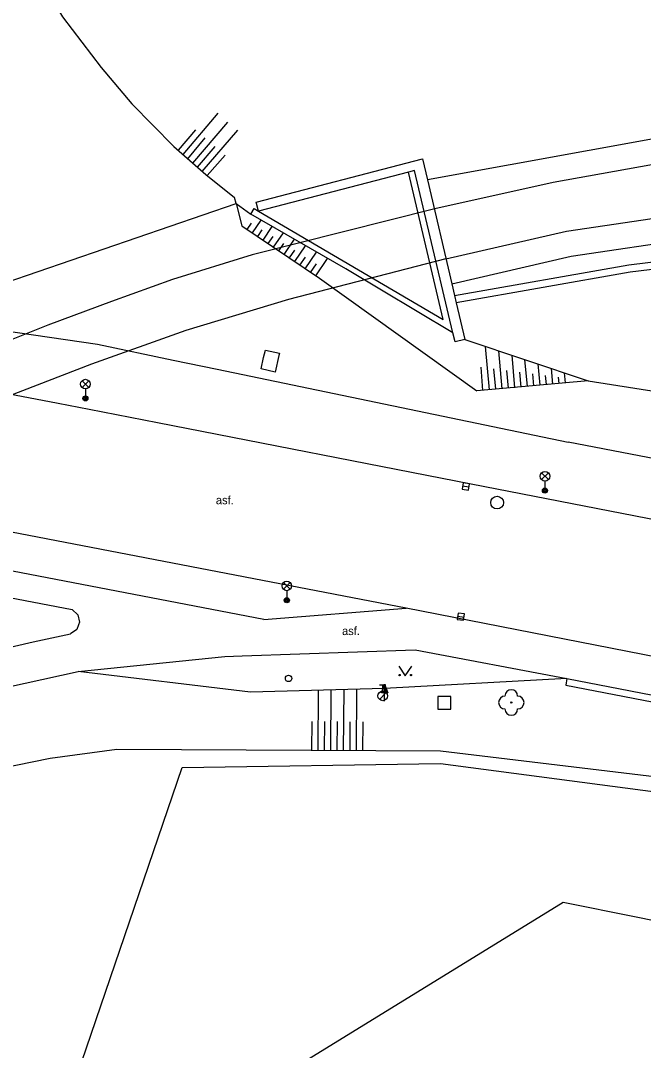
# Model space of a CAD drawing. Extents: x -599951 to -598963, y -1164095 to -1162939.
# Drawn here: x -599895.3 to -599846.5, y -1163083 to -1163002.3 of the extents above; entities that cross this region are included whole.
import ezdxf

# ---------------------------------------------------------------- set-up
doc = ezdxf.new("R2010")
doc.units = 0
for name, color, linetype in [('Level 10', 7, 'Continuous'), ('Level 11', 7, 'Continuous'), ('Level 13', 7, 'Continuous'), ('Level 14', 7, 'Continuous'), ('Level 15', 7, 'Continuous'), ('Level 22', 7, 'Continuous'), ('Level 25', 7, 'Continuous'), ('Level 26', 7, 'Continuous'), ('Level 27', 7, 'Continuous'), ('Level 28', 7, 'Continuous'), ('Level 31', 7, 'Continuous'), ('Level 33', 7, 'Continuous'), ('Level 36', 7, 'Continuous'), ('Level 40', 7, 'Continuous'), ('Level 7', 7, 'Continuous')]:
    doc.layers.add(name, color=color, linetype=linetype)

msp = doc.modelspace()

# ---------------------------------------------------------------- linework, layer by layer
at = {"layer": 'Level 10'}
for points in [[(-599924.01, -1163026.18), (-599911.199, -1163028.648), (-599904.87, -1163029.87), (-599892.39, -1163032.27), (-599889.963, -1163032.739), (-599884.61, -1163033.77)], [(-599884.61, -1163033.77), (-599860, -1163038.58)], [(-599865.1, -1163048.35), (-599905.98, -1163040.476), (-599908.93, -1163039.92), (-599916.42, -1163038.47), (-599920.29, -1163037.72), (-599925.408, -1163036.734), (-599925.53, -1163036.71)], [(-599860, -1163038.58), (-599806.72, -1163048.96)], [(-599832.94, -1163054.65), (-599865.1, -1163048.35)]]:
    msp.add_lwpolyline(points, dxfattribs=at)
at = {"layer": 'Level 11'}
for points in [[(-599844.28, -1163011.27), (-599863.42, -1163014.74)], [(-599876.69, -1163017.2), (-599862.2, -1163025.71), (-599864.92, -1163014.13)], [(-599905.67, -1163026.37), (-599903.61, -1163025.53), (-599900.11, -1163024.11), (-599899.16, -1163023.72), (-599878.43, -1163016.6), (-599877.29, -1163017.43)], [(-599905.67, -1163026.37), (-599903.61, -1163025.53), (-599900.11, -1163024.11), (-599899.16, -1163023.72), (-599878.43, -1163016.6), (-599877.29, -1163017.43)], [(-599861.43, -1163026.75), (-599869.82, -1163021.73), (-599877.29, -1163017.43), (-599877.03, -1163017), (-599876.69, -1163017.2)], [(-599852.17, -1163020.73), (-599842.62, -1163019.32)], [(-599923.44, -1163020.2), (-599907.61, -1163024.94), (-599903.607, -1163025.53), (-599896.817, -1163026.532), (-599889.3, -1163027.64), (-599883.363, -1163028.876), (-599879.924, -1163029.591), (-599852.4, -1163035.32)], [(-599861.52, -1163022.9), (-599852.17, -1163020.73)], [(-599876.48, -1163029.58), (-599876.274, -1163028.685), (-599876.14, -1163028.1), (-599875.04, -1163028.35), (-599875.082, -1163028.529), (-599875.38, -1163029.82), (-599876.48, -1163029.58)], [(-599876.26, -1163049.22), (-599909.584, -1163042.833), (-599913.13, -1163042.15), (-599920.673, -1163040.708), (-599924.1, -1163040.05), (-599928.926, -1163039.126), (-599948.16, -1163035.44)], [(-599783.29, -1163048.32), (-599807.46, -1163043.13), (-599828.09, -1163040.01), (-599852.4, -1163035.32)], [(-599948.32, -1163037.51), (-599931.333, -1163040.769), (-599926.71, -1163041.66), (-599923.52, -1163042.27), (-599916.01, -1163043.71), (-599912.076, -1163044.464), (-599891.3, -1163048.45)], [(-599891.3, -1163048.45), (-599890.85, -1163048.85)], [(-599876.26, -1163049.22), (-599865.1, -1163048.35)], [(-599890.7, -1163049.44), (-599890.78, -1163049.65), (-599890.92, -1163050)], [(-599890.85, -1163048.85), (-599890.7, -1163049.44)], [(-599894.34, -1163050.97), (-599891.42, -1163050.34)], [(-599890.92, -1163050), (-599891.42, -1163050.34)], [(-599899.44, -1163052.16), (-599894.34, -1163050.97)], [(-599879.32, -1163052.14), (-599877.96, -1163052.09), (-599864.4, -1163051.6)], [(-599864.4, -1163051.6), (-599852.51, -1163053.85)], [(-599890.83, -1163053.31), (-599879.32, -1163052.14)], [(-599900.46, -1163055.43), (-599890.83, -1163053.31)], [(-599877.31, -1163054.93), (-599890.83, -1163053.31)], [(-599852.51, -1163053.85), (-599866.79, -1163054.63)], [(-599852.51, -1163053.85), (-599852.59, -1163054.39)], [(-599852.51, -1163053.85), (-599808.38, -1163062.4)], [(-599866.79, -1163054.63), (-599877.31, -1163054.93)], [(-599852.59, -1163054.39), (-599808.47, -1163062.89)], [(-599880.87, -1163088.69), (-599852.8, -1163071.4)], [(-599852.8, -1163071.4), (-599847.06, -1163072.56)], [(-599847.06, -1163072.56), (-599841.69, -1163073.64)]]:
    msp.add_lwpolyline(points, dxfattribs=at)
at = {"layer": 'Level 13'}
for points in [[(-599843.96, -1163013.24), (-599853.58, -1163014.95)], [(-599853.58, -1163014.95), (-599862.86, -1163017.02)], [(-599862.86, -1163017.02), (-599877.18, -1163020.62), (-599883.43, -1163022.56), (-599888.2, -1163024.3), (-599893.19, -1163026.14), (-599897.39, -1163027.82)], [(-599852.52, -1163018.77), (-599842.82, -1163017.33)], [(-599861.98, -1163020.95), (-599852.52, -1163018.77)], [(-599861.98, -1163020.95), (-599874.33, -1163024.13), (-599882.38, -1163026.55), (-599889.78, -1163029.2)], [(-599861.98, -1163020.95), (-599874.33, -1163024.13), (-599882.38, -1163026.55), (-599889.78, -1163029.2)], [(-599889.78, -1163029.2), (-599896.34, -1163031.74), (-599902.81, -1163034.49), (-599909.19, -1163037.44), (-599915.47, -1163040.6), (-599921.65, -1163043.95), (-599927.72, -1163047.5), (-599933.67, -1163051.24), (-599939.5, -1163055.17)]]:
    msp.add_lwpolyline(points, dxfattribs=at)
at = {"layer": 'Level 14'}
for points in [[(-599894.69, -1162997.58), (-599892.04, -1163001.95), (-599889.01, -1163005.93), (-599886.61, -1163008.79), (-599883.32, -1163012.12), (-599880.81, -1163014.33), (-599878.56, -1163016.12)], [(-599878.43, -1163016.6), (-599878.56, -1163016.12)], [(-599878.43, -1163016.6), (-599877.98, -1163018.35), (-599871.9, -1163022.47), (-599859.57, -1163031.3)], [(-599860.5, -1163027.26), (-599850.84, -1163030.51)], [(-599850.84, -1163030.51), (-599859.57, -1163031.3)], [(-599850.84, -1163030.51), (-599828.89, -1163033.97), (-599814.2, -1163036.96), (-599807.6, -1163039.17), (-599790.47, -1163037.76), (-599781.75, -1163038.28), (-599775.55, -1163038.66), (-599752.45, -1163054.58)], [(-599893.01, -1163060.1), (-599887.79, -1163059.41)], [(-599887.79, -1163059.41), (-599862.4, -1163059.54)], [(-599862.4, -1163059.54), (-599818.2, -1163064.84)], [(-599898.42, -1163061.19), (-599893.01, -1163060.1)]]:
    msp.add_lwpolyline(points, dxfattribs=at)
at = {"layer": 'Level 15'}
for points in [[(-599882.59, -1163012.76), (-599879.83, -1163009.52)], [(-599881.84, -1163013.43), (-599879.07, -1163010.22)], [(-599882.96, -1163012.43), (-599881.59, -1163010.82)], [(-599882.21, -1163013.09), (-599880.87, -1163011.45)], [(-599881.09, -1163014.09), (-599878.3, -1163010.86)], [(-599881.46, -1163013.76), (-599880.07, -1163012.14)], [(-599880.71, -1163014.41), (-599879.28, -1163012.81)], [(-599878.43, -1163016.6), (-599878.56, -1163016.12)], [(-599877.15, -1163018.91), (-599876.47, -1163017.9)], [(-599877.56, -1163018.63), (-599877.23, -1163018.14)], [(-599876.74, -1163019.19), (-599876.38, -1163018.67)], [(-599876.32, -1163019.47), (-599875.6, -1163018.4)], [(-599875.91, -1163019.75), (-599875.54, -1163019.2)], [(-599875.49, -1163020.03), (-599874.73, -1163018.91)], [(-599874.67, -1163020.59), (-599873.86, -1163019.41)], [(-599875.08, -1163020.31), (-599874.69, -1163019.73)], [(-599874.25, -1163020.87), (-599873.84, -1163020.26)], [(-599873.84, -1163021.15), (-599872.99, -1163019.91)], [(-599873.01, -1163021.72), (-599872.12, -1163020.41)], [(-599873.43, -1163021.43), (-599872.99, -1163020.8)], [(-599872.18, -1163022.28), (-599871.26, -1163020.91)], [(-599872.6, -1163022), (-599872.14, -1163021.33)], [(-599858.58, -1163031.22), (-599858.87, -1163027.81)], [(-599857.58, -1163031.13), (-599857.84, -1163028.15)], [(-599856.58, -1163031.05), (-599856.8, -1163028.5)], [(-599855.59, -1163030.96), (-599855.8, -1163028.83)], [(-599854.59, -1163030.86), (-599854.76, -1163029.18)], [(-599859.08, -1163031.26), (-599859.23, -1163029.45)], [(-599858.08, -1163031.17), (-599858.22, -1163029.58)], [(-599857.08, -1163031.09), (-599857.2, -1163029.71)], [(-599856.09, -1163031), (-599856.19, -1163029.84)], [(-599855.09, -1163030.91), (-599855.18, -1163029.96)], [(-599854.1, -1163030.81), (-599854.17, -1163030.08)], [(-599853.6, -1163030.76), (-599853.72, -1163029.53)], [(-599852.6, -1163030.66), (-599852.68, -1163029.87)], [(-599853.1, -1163030.71), (-599853.15, -1163030.21)], [(-599872, -1163054.78), (-599872.03, -1163059.49)], [(-599871, -1163054.75), (-599871.03, -1163059.49)], [(-599870, -1163054.72), (-599870.03, -1163059.5)], [(-599869, -1163054.69), (-599869.03, -1163059.5)], [(-599872.51, -1163057.23), (-599872.53, -1163059.48)], [(-599871.51, -1163057.24), (-599871.53, -1163059.49)], [(-599870.51, -1163057.24), (-599870.53, -1163059.49)], [(-599869.51, -1163057.25), (-599869.53, -1163059.5)], [(-599868.51, -1163057.25), (-599868.53, -1163059.5)]]:
    msp.add_lwpolyline(points, dxfattribs=at)
at = {"layer": 'Level 22'}
msp.add_circle((-599856.86, -1163055.74), 0.05, dxfattribs=at)
for centre, start, end in [((-599856.86, -1163055.24), 0, 180), ((-599857.36, -1163055.74), 90, 270), ((-599856.36, -1163055.74), 270, 90), ((-599856.86, -1163056.24), 180, 0)]:
    msp.add_arc(centre, 0.5, start, end, dxfattribs=at)
at = {"layer": 'Level 25'}
for p, q in [((-599867.042, -1163054.978), (-599866.79, -1163054.304)), ((-599866.79, -1163054.978), (-599867.042, -1163054.978)), ((-599866.79, -1163055.63), (-599866.79, -1163054.98))]:
    msp.add_line(p, q, dxfattribs=at)
for points in [[(-599866.54, -1163054.98), (-599866.79, -1163054.98), (-599866.79, -1163054.304), (-599866.79, -1163054.304)], [(-599866.597, -1163054.94), (-599866.75, -1163054.94), (-599866.75, -1163054.527)], [(-599866.655, -1163054.9), (-599866.71, -1163054.9), (-599866.71, -1163054.751)]]:
    msp.add_lwpolyline(points, close=True, dxfattribs=at)
at = {"layer": 'Level 26'}
msp.add_lwpolyline([(-599862.61, -1163056.27), (-599861.61, -1163056.27), (-599861.61, -1163055.27), (-599862.61, -1163055.27)], close=True, dxfattribs=at)
at = {"layer": 'Level 27'}
for p, q in [((-599860.676, -1163038.747), (-599860.184, -1163038.833)), ((-599861.058, -1163048.975), (-599860.562, -1163049.045))]:
    msp.add_line(p, q, dxfattribs=at)
for points in [[(-599860.719, -1163038.994), (-599860.226, -1163039.079), (-599860.141, -1163038.586), (-599860.634, -1163038.501)], [(-599861.092, -1163049.223), (-599860.597, -1163049.292), (-599860.528, -1163048.797), (-599861.023, -1163048.728)]]:
    msp.add_lwpolyline(points, close=True, dxfattribs=at)
msp.add_circle((-599857.97, -1163040.06), 0.5, dxfattribs=at)
at = {"layer": 'Level 28'}
for p, q in [((-599867.19, -1163054.345), (-599866.69, -1163054.345)), ((-599866.94, -1163054.845), (-599866.94, -1163054.345)), ((-599867.198, -1163055.492), (-599866.668, -1163054.962))]:
    msp.add_line(p, q, dxfattribs=at)
msp.add_circle((-599866.94, -1163055.22), 0.375, dxfattribs=at)
at = {"layer": 'Level 31'}
msp.add_circle((-599874.32, -1163053.85), 0.25, dxfattribs=at)
at = {"layer": 'Level 33'}
for p, q in [((-599890.515, -1163031.03), (-599889.985, -1163030.5)), ((-599890.515, -1163030.5), (-599889.985, -1163031.03)), ((-599890.25, -1163031.14), (-599890.25, -1163031.89)), ((-599854.485, -1163038.26), (-599853.955, -1163037.73)), ((-599854.485, -1163037.73), (-599853.955, -1163038.26)), ((-599854.22, -1163038.37), (-599854.22, -1163039.12)), ((-599874.725, -1163046.86), (-599874.195, -1163046.33)), ((-599874.725, -1163046.33), (-599874.195, -1163046.86)), ((-599874.46, -1163046.97), (-599874.46, -1163047.72))]:
    msp.add_line(p, q, dxfattribs=at)
for centre, radius in [((-599890.25, -1163030.765), 0.375), ((-599890.25, -1163031.89), 0.2), ((-599890.25, -1163031.89), 0.145), ((-599890.25, -1163031.89), 0.0876), ((-599854.22, -1163037.995), 0.375), ((-599854.22, -1163039.12), 0.2), ((-599854.22, -1163039.12), 0.145), ((-599854.22, -1163039.12), 0.0876), ((-599874.46, -1163046.595), 0.375), ((-599874.46, -1163047.72), 0.2), ((-599874.46, -1163047.72), 0.145), ((-599874.46, -1163047.72), 0.0876)]:
    msp.add_circle(centre, radius, dxfattribs=at)
at = {"layer": 'Level 36'}
msp.add_lwpolyline([(-599865.67, -1163052.89), (-599865.17, -1163053.64), (-599864.67, -1163052.89)], dxfattribs=at)
for centre in [(-599865.62, -1163053.59), (-599864.721, -1163053.59)]:
    msp.add_circle(centre, 0.05, dxfattribs=at)
at = {"layer": 'Level 7'}
for points in [[(-599876.87, -1163016.5), (-599863.81, -1163013.09), (-599863.42, -1163014.74)], [(-599864.92, -1163014.13), (-599876.69, -1163017.2)], [(-599861.43, -1163026.75), (-599864.44, -1163014), (-599864.92, -1163014.13)], [(-599863.42, -1163014.74), (-599861.52, -1163022.9)], [(-599876.69, -1163017.2), (-599876.87, -1163016.5)], [(-599861.31, -1163023.81), (-599847.64, -1163021.4), (-599835.7, -1163019.95), (-599833.57, -1163019.98)], [(-599833.57, -1163019.98), (-599833.58, -1163020.58), (-599835.67, -1163020.55), (-599847.55, -1163021.99), (-599861.17, -1163024.39)], [(-599861.52, -1163022.9), (-599861.31, -1163023.81)], [(-599861.31, -1163023.81), (-599861.17, -1163024.39)], [(-599861.17, -1163024.39), (-599860.5, -1163027.26)], [(-599860.5, -1163027.26), (-599861.27, -1163027.45), (-599861.43, -1163026.75)], [(-599895.06, -1163097.15), (-599882.66, -1163060.83)], [(-599882.66, -1163060.83), (-599862.41, -1163060.53)], [(-599862.41, -1163060.53), (-599818.58, -1163066.3)]]:
    msp.add_lwpolyline(points, dxfattribs=at)

# ---------------------------------------------------------------- texts
at = {"layer": 'Level 40'}
for p in [(-599880.02, -1163040.19), (-599870.13, -1163050.45)]:
    msp.add_text('asf.', height=0.65, dxfattribs=at).set_placement(p)

doc.saveas('drawing.dxf')
